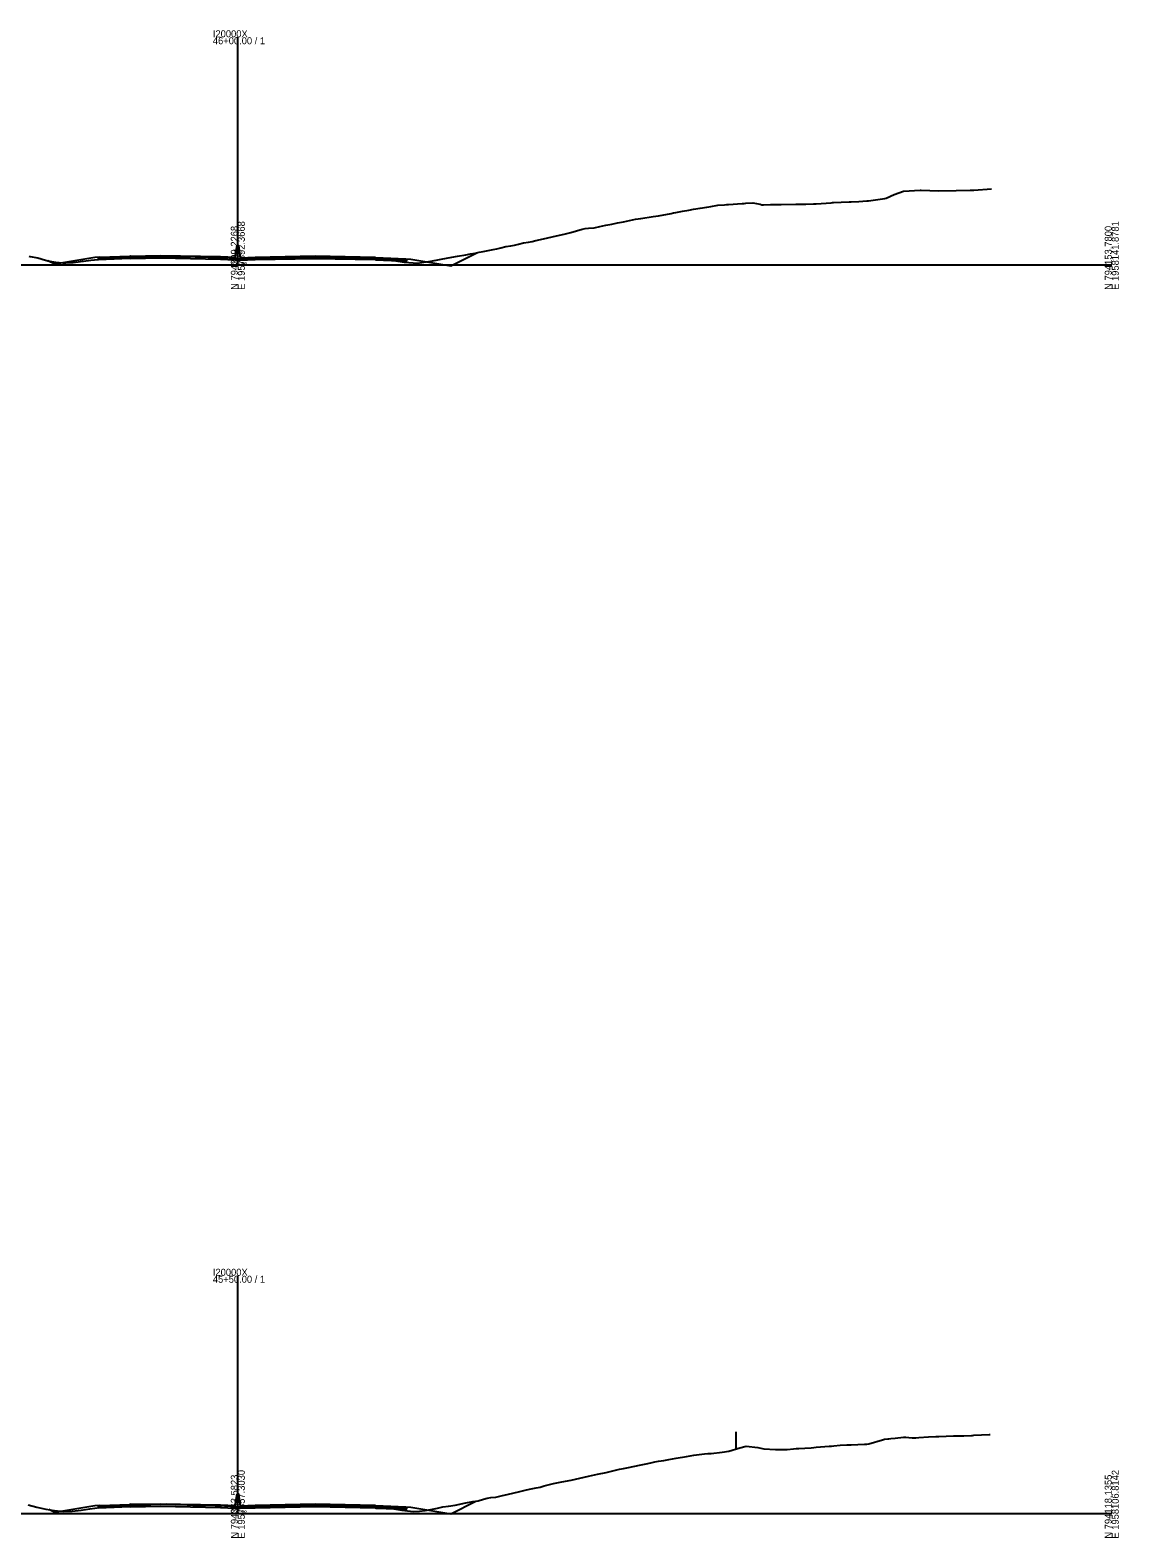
# Model space of a CAD drawing. Extents: x -4026 to 9638, y -10 to 19609.
# Drawn here: x -2733 to -2297, y 15490 to 16094 of the extents above; entities that cross this region are included whole.
import ezdxf

# ---------------------------------------------------------------- set-up
doc = ezdxf.new("R2010")
doc.units = 0
for name, color, linetype in [('RD_EX_Fence_Other', 7, 'Continuous'), ('RD_GPK_XS_Cell', 7, 'Continuous'), ('RD_XS_Base', 7, 'Continuous'), ('RD_XS_ExGround', 7, 'Continuous'), ('RD_XS_Greenside', 7, 'Continuous'), ('RD_XS_MedBWall', 7, 'Continuous'), ('RD_XS_Pave', 7, 'Continuous'), ('RD_XS_PaveOvlay', 7, 'Continuous'), ('RD_XS_TieSlope', 7, 'Continuous'), ('RD_XS_TX_Elev_EX', 7, 'Continuous')]:
    doc.layers.add(name, color=color, linetype=linetype)

msp = doc.modelspace()

# ---------------------------------------------------------------- linework, layer by layer
at = {"layer": 'RD_EX_Fence_Other'}
msp.add_line((-2450.62, 15532.82), (-2450.62, 15525.82), dxfattribs=at)
at = {"layer": 'RD_GPK_XS_Cell'}
for p, q in [((-2650, 16000), (-2650, 16091.13)), ((-3000, 16000), (-2650, 16000)), ((-2650, 16000), (-2300, 16000)), ((-2650, 15500), (-2650, 15595.24)), ((-3000, 15500), (-2650, 15500)), ((-2650, 15500), (-2300, 15500))]:
    msp.add_line(p, q, dxfattribs=at)
at = {"layer": 'RD_XS_Base'}
for points in [[(-2657, 16002.96), (-2681, 16003.44), (-2693, 16003.19)], [(-2705.75, 16002.69), (-2705.25, 16002.71), (-2693.25, 16003.19)], [(-2705.75, 16002.02), (-2705.75, 16002.69)], [(-2693.25, 16002.52), (-2705.75, 16002.02)], [(-2693.25, 16003.19), (-2693, 16003.19)], [(-2693.25, 16002.52), (-2693.25, 16003.19)], [(-2693, 16002.52), (-2693.25, 16002.52)], [(-2693, 16003.19), (-2693, 16002.52)], [(-2693, 16002.52), (-2681, 16002.77), (-2657, 16002.29)], [(-2651, 16002.72), (-2657, 16002.96)], [(-2657, 16002.96), (-2657, 16002.29)], [(-2657, 16002.29), (-2651, 16002.05)], [(-2651, 16002.05), (-2651, 16002.72)], [(-2649, 16002.39), (-2643, 16002.63)], [(-2649, 16001.72), (-2649, 16002.39)], [(-2643, 16001.96), (-2649, 16001.72)], [(-2643, 16002.63), (-2619, 16003.12), (-2595, 16002.63)], [(-2643, 16001.96), (-2643, 16002.63)], [(-2595, 16001.96), (-2619, 16002.45), (-2643, 16001.96)], [(-2595, 16002.63), (-2594.75, 16002.63)], [(-2595, 16001.96), (-2595, 16002.63)], [(-2594.75, 16001.96), (-2595, 16001.96)], [(-2594.75, 16002.63), (-2594.75, 16001.96)], [(-2582.25, 16002.13), (-2582.75, 16002.15), (-2594.75, 16002.63)], [(-2594.75, 16001.96), (-2582.25, 16001.46)], [(-2582.25, 16001.46), (-2582.25, 16002.13)], [(-2705.75, 15502.89), (-2705.25, 15502.91), (-2693.25, 15503.38)], [(-2705.75, 15502.22), (-2705.75, 15502.89)], [(-2693.25, 15502.71), (-2705.75, 15502.22)], [(-2693.25, 15503.38), (-2693, 15503.39)], [(-2693.25, 15502.71), (-2693.25, 15503.38)], [(-2693, 15502.72), (-2693.25, 15502.71)], [(-2657, 15503.15), (-2681, 15503.63), (-2693, 15503.39)], [(-2693, 15503.39), (-2693, 15502.72)], [(-2693, 15502.72), (-2681, 15502.96), (-2657, 15502.48)], [(-2651, 15502.92), (-2657, 15503.15)], [(-2657, 15503.15), (-2657, 15502.48)], [(-2657, 15502.48), (-2651, 15502.25)], [(-2651, 15502.25), (-2651, 15502.92)], [(-2649, 15502.68), (-2643, 15502.92)], [(-2649, 15502.01), (-2649, 15502.68)], [(-2643, 15502.25), (-2649, 15502.01)], [(-2643, 15502.92), (-2619, 15503.4), (-2595, 15502.92)], [(-2643, 15502.25), (-2643, 15502.92)], [(-2595, 15502.25), (-2619, 15502.73), (-2643, 15502.25)], [(-2595, 15502.92), (-2594.75, 15502.92)], [(-2595, 15502.25), (-2595, 15502.92)], [(-2594.75, 15502.25), (-2595, 15502.25)], [(-2594.75, 15502.92), (-2594.75, 15502.25)], [(-2582.25, 15502.42), (-2582.75, 15502.44), (-2594.75, 15502.92)], [(-2594.75, 15502.25), (-2582.25, 15501.75)], [(-2582.25, 15501.75), (-2582.25, 15502.42)]]:
    msp.add_lwpolyline(points, dxfattribs=at)
at = {"layer": 'RD_XS_ExGround'}
for points in [[(-2733.61, 16003.5), (-2733.17, 16003.4), (-2730.08, 16002.77), (-2727.03, 16001.87), (-2726.54, 16001.73), (-2726.04, 16001.64), (-2723, 16001.08), (-2720.02, 16000.8), (-2718.91, 16000.79), (-2715.93, 16000.99), (-2713.01, 16001.36), (-2712.4, 16001.44), (-2711.78, 16001.51), (-2708.86, 16001.83), (-2705.99, 16002.21), (-2705.33, 16002.28), (-2703.06, 16002.43), (-2702.66, 16002.46), (-2702.1, 16002.49), (-2701.24, 16002.54), (-2699.68, 16002.64), (-2699.22, 16002.67), (-2697.47, 16002.76), (-2694.35, 16002.92), (-2690.15, 16003.14), (-2687.6, 16003.2), (-2678.55, 16003.41), (-2672.97, 16003.31), (-2667.02, 16003.2), (-2656.8, 16002.96), (-2655.37, 16002.93), (-2651.9, 16002.71), (-2649.92, 16002.58), (-2648.08, 16002.56), (-2645.91, 16002.53), (-2642.54, 16002.73), (-2640.64, 16002.84), (-2632.41, 16003.03), (-2630.9, 16003.07), (-2629.96, 16003.09), (-2628.74, 16003.12), (-2627.93, 16003.13), (-2617.17, 16003.31), (-2610.42, 16003.16), (-2607.23, 16003.09), (-2605.91, 16003.06), (-2597.55, 16002.67), (-2597.05, 16002.64), (-2596.64, 16002.62), (-2594.64, 16002.5), (-2592.19, 16002.4), (-2590.57, 16002.18), (-2586.76, 16001.59), (-2583.44, 16001.12), (-2581.58, 16000.92), (-2579.75, 16000.82), (-2578.04, 16000.69), (-2576.31, 16000.93), (-2574.51, 16001.18), (-2572.73, 16001.47), (-2569.18, 16002.14), (-2565.72, 16002.88), (-2562.05, 16003.46), (-2558.71, 16004.04), (-2556.83, 16004.45), (-2554.92, 16004.75), (-2553.29, 16005.08), (-2551.69, 16005.33), (-2547.79, 16006.12), (-2546.22, 16006.36), (-2544.68, 16006.83), (-2542.69, 16007.33), (-2540.66, 16007.67), (-2539.15, 16007.86), (-2537.66, 16008.26), (-2535.61, 16008.76), (-2533.53, 16009.14), (-2532.08, 16009.4), (-2530.65, 16009.73), (-2526.4, 16010.72), (-2523.64, 16011.36), (-2519.27, 16012.29), (-2516.62, 16012.95), (-2512.14, 16014.29), (-2510.87, 16014.57), (-2509.61, 16014.69), (-2507.33, 16014.76), (-2505.01, 16015.32), (-2502.6, 16015.86), (-2500.26, 16016.32), (-2497.88, 16016.8), (-2495.58, 16017.28), (-2490.75, 16018.28), (-2488.57, 16018.61), (-2483.62, 16019.32), (-2481.55, 16019.67), (-2476.49, 16020.62), (-2475.51, 16020.81), (-2474.54, 16021.01), (-2471.97, 16021.5), (-2469.36, 16021.94), (-2467.53, 16022.27), (-2464.9, 16022.76), (-2462.23, 16023.14), (-2461.37, 16023.25), (-2460.51, 16023.42), (-2457.83, 16023.86), (-2455.1, 16024.09), (-2454.29, 16024.16), (-2453.5, 16024.2), (-2447.97, 16024.51), (-2447.22, 16024.55), (-2446.49, 16024.64), (-2443.69, 16024.78), (-2440.84, 16024.25), (-2440.15, 16024.07), (-2439.47, 16024.1), (-2436.62, 16024.14), (-2433.71, 16024.19), (-2433.08, 16024.18), (-2432.46, 16024.2), (-2426.58, 16024.27), (-2425.44, 16024.29), (-2422.47, 16024.33), (-2419.45, 16024.38), (-2418.94, 16024.38), (-2418.43, 16024.4), (-2412.32, 16024.9), (-2411.87, 16024.96), (-2411.42, 16024.98), (-2408.33, 16025.04), (-2405.19, 16025.22), (-2404.8, 16025.24), (-2404.4, 16025.25), (-2401.26, 16025.38), (-2398.06, 16025.59), (-2397.72, 16025.62), (-2397.39, 16025.64), (-2390.93, 16026.51), (-2390.38, 16026.69), (-2387.12, 16028.18), (-2383.36, 16029.51), (-2376.67, 16029.88), (-2376.35, 16029.87), (-2369.33, 16029.62), (-2362.32, 16029.79), (-2356.67, 16029.94), (-2355.28, 16029.97), (-2348.22, 16030.38)], [(-2733.96, 15503.55), (-2730.49, 15502.65), (-2726.94, 15501.84), (-2723.41, 15501.21), (-2719.83, 15500.82), (-2716.34, 15501.04), (-2712.7, 15501.45), (-2709.27, 15501.9), (-2705.2, 15502.4), (-2704.67, 15502.44), (-2699.19, 15502.91), (-2696.02, 15503.06), (-2690, 15503.35), (-2688.9, 15503.41), (-2687.7, 15503.48), (-2686.76, 15503.53), (-2685.99, 15503.57), (-2685.35, 15503.6), (-2684.81, 15503.63), (-2678.55, 15503.96), (-2672.2, 15503.66), (-2671.65, 15503.64), (-2671.01, 15503.6), (-2670.23, 15503.56), (-2669.25, 15503.51), (-2668.04, 15503.45), (-2666.98, 15503.41), (-2659.14, 15503.23), (-2655.36, 15503.15), (-2654.44, 15503.09), (-2649.9, 15502.78), (-2648.68, 15502.78), (-2645.88, 15502.78), (-2642.27, 15503), (-2640.79, 15503.09), (-2638.69, 15503.14), (-2628.82, 15503.38), (-2622.13, 15503.5), (-2617.22, 15503.58), (-2612.42, 15503.47), (-2605.83, 15503.33), (-2599.36, 15503.06), (-2597.54, 15502.99), (-2595.39, 15502.79), (-2589.06, 15502.23), (-2586.67, 15501.75), (-2584.36, 15501.39), (-2581.99, 15501.1), (-2579.66, 15500.89), (-2577.23, 15500.95), (-2574.92, 15501.24), (-2572.64, 15501.64), (-2571.38, 15501.86), (-2570.1, 15502.15), (-2567.85, 15502.68), (-2565.63, 15503.02), (-2562.97, 15503.41), (-2558.62, 15504.29), (-2555.84, 15504.81), (-2553.7, 15505.12), (-2551.6, 15505.76), (-2550.17, 15506.17), (-2548.71, 15506.4), (-2546.63, 15506.63), (-2544.59, 15507.13), (-2541.58, 15507.81), (-2537.57, 15508.75), (-2536.03, 15509.12), (-2534.45, 15509.48), (-2532.49, 15509.98), (-2530.56, 15510.3), (-2528.95, 15510.64), (-2527.32, 15511.09), (-2523.55, 15512.07), (-2520.19, 15512.74), (-2516.53, 15513.45), (-2513.06, 15514.19), (-2511.28, 15514.59), (-2509.52, 15514.94), (-2505.93, 15515.76), (-2502.51, 15516.51), (-2498.8, 15517.36), (-2497.13, 15517.78), (-2495.49, 15518.11), (-2493.6, 15518.42), (-2491.67, 15518.89), (-2488.48, 15519.58), (-2486.53, 15519.94), (-2484.54, 15520.37), (-2482.99, 15520.68), (-2481.46, 15520.96), (-2479.45, 15521.32), (-2477.41, 15521.71), (-2474.45, 15522.2), (-2470.28, 15522.91), (-2467.44, 15523.44), (-2463.15, 15523.94), (-2461.78, 15524.06), (-2460.42, 15524.14), (-2456.02, 15524.6), (-2453.41, 15524.98), (-2448.89, 15526.34), (-2446.4, 15527.01), (-2441.76, 15526.49), (-2439.38, 15526), (-2434.63, 15525.7), (-2432.37, 15525.71), (-2429.96, 15525.74), (-2427.5, 15525.94), (-2426.42, 15526.02), (-2425.36, 15526.11), (-2422.88, 15526.22), (-2420.37, 15526.41), (-2419.35, 15526.52), (-2418.34, 15526.61), (-2413.24, 15526.95), (-2412.28, 15526.99), (-2411.33, 15527.1), (-2408.74, 15527.41), (-2406.11, 15527.56), (-2405.21, 15527.56), (-2404.31, 15527.6), (-2401.67, 15527.7), (-2398.98, 15527.82), (-2398.13, 15527.84), (-2397.3, 15528.01), (-2391.85, 15529.56), (-2391.06, 15529.87), (-2389.67, 15529.97), (-2389.25, 15530.01), (-2388.48, 15530.08), (-2386.74, 15530.24), (-2383.36, 15530.62), (-2382.51, 15530.65), (-2381.28, 15530.5), (-2379.9, 15530.33), (-2378.53, 15530.41), (-2377.29, 15530.49), (-2373.39, 15530.73), (-2370.46, 15530.84), (-2369.25, 15530.89), (-2366.31, 15531.02), (-2363.33, 15531.1), (-2362.23, 15531.13), (-2359.24, 15531.21), (-2356.2, 15531.3), (-2355.71, 15531.32), (-2355.22, 15531.38), (-2349.07, 15531.75), (-2348.64, 15531.73)]]:
    msp.add_lwpolyline(points, dxfattribs=at)
at = {"layer": 'RD_XS_Greenside'}
for points in [[(-2707.25, 16002.89), (-2723.25, 16000.22)], [(-2705.25, 16003.05), (-2707.25, 16002.89)], [(-2582.75, 16002.48), (-2580.75, 16002.32)], [(-2580.75, 16002.32), (-2564.75, 15999.65)], [(-2707.25, 15503.08), (-2723.25, 15500.41)], [(-2705.25, 15503.24), (-2707.25, 15503.08)], [(-2582.75, 15502.77), (-2580.75, 15502.61)], [(-2580.75, 15502.61), (-2564.75, 15499.94)]]:
    msp.add_lwpolyline(points, dxfattribs=at)
at = {"layer": 'RD_XS_MedBWall'}
for points in [[(-2651, 16003.05), (-2650.25, 16007.72)], [(-2650.25, 16007.72), (-2649.75, 16007.72), (-2649, 16002.72)], [(-2651, 16001.72), (-2651, 16002.72), (-2651, 16003.05)], [(-2649, 16001.72), (-2651, 16001.72)], [(-2649, 16002.72), (-2649, 16002.39), (-2649, 16001.72)], [(-2651, 15503.25), (-2650.25, 15507.92)], [(-2651, 15502.01), (-2651, 15502.92), (-2651, 15503.25)], [(-2650.25, 15507.92), (-2649.75, 15507.92), (-2649, 15503.01)], [(-2649, 15503.01), (-2649, 15502.68), (-2649, 15502.01)], [(-2649, 15502.01), (-2651, 15502.01)]]:
    msp.add_lwpolyline(points, dxfattribs=at)
at = {"layer": 'RD_XS_Pave'}
for points in [[(-2705.25, 16002.88), (-2693.25, 16003.36)], [(-2693.25, 16003.36), (-2693, 16003.36)], [(-2693.25, 16003.19), (-2693.25, 16003.36)], [(-2693, 16003.36), (-2681, 16003.61), (-2657, 16003.13)], [(-2657, 16002.96), (-2681, 16003.44), (-2693, 16003.19)], [(-2693, 16003.36), (-2693, 16003.19)], [(-2595, 16002.8), (-2619, 16003.28), (-2643, 16002.8)], [(-2693.25, 16003.19), (-2705.25, 16002.71)], [(-2705.25, 16002.71), (-2705.25, 16002.88)], [(-2693, 16003.19), (-2693.25, 16003.19)], [(-2657, 16003.13), (-2657, 16002.96)], [(-2657, 16003.13), (-2651, 16002.89)], [(-2651, 16002.72), (-2657, 16002.96)], [(-2651, 16002.89), (-2651, 16002.72)], [(-2643, 16002.8), (-2649, 16002.56)], [(-2649, 16002.39), (-2643, 16002.63)], [(-2649, 16002.56), (-2649, 16002.39)], [(-2643, 16002.63), (-2619, 16003.12), (-2595, 16002.63)], [(-2643, 16002.8), (-2643, 16002.63)], [(-2595, 16002.8), (-2594.75, 16002.8)], [(-2595, 16002.63), (-2595, 16002.8)], [(-2594.75, 16002.63), (-2595, 16002.63)], [(-2594.75, 16002.8), (-2594.75, 16002.63)], [(-2582.75, 16002.32), (-2594.75, 16002.8)], [(-2594.75, 16002.63), (-2582.75, 16002.15)], [(-2582.75, 16002.15), (-2582.75, 16002.32)], [(-2705.25, 15503.07), (-2693.25, 15503.55)], [(-2693.25, 15503.38), (-2705.25, 15502.91)], [(-2705.25, 15502.91), (-2705.25, 15503.07)], [(-2693.25, 15503.55), (-2693, 15503.56)], [(-2693.25, 15503.38), (-2693.25, 15503.55)], [(-2693, 15503.39), (-2693.25, 15503.38)], [(-2693, 15503.56), (-2681, 15503.8), (-2657, 15503.32)], [(-2657, 15503.15), (-2681, 15503.63), (-2693, 15503.39)], [(-2693, 15503.56), (-2693, 15503.39)], [(-2657, 15503.32), (-2657, 15503.15)], [(-2657, 15503.32), (-2651, 15503.09)], [(-2651, 15502.92), (-2657, 15503.15)], [(-2651, 15503.09), (-2651, 15502.92)], [(-2643, 15503.09), (-2649, 15502.85)], [(-2649, 15502.68), (-2643, 15502.92)], [(-2649, 15502.85), (-2649, 15502.68)], [(-2595, 15503.09), (-2619, 15503.57), (-2643, 15503.09)], [(-2643, 15502.92), (-2619, 15503.4), (-2595, 15502.92)], [(-2643, 15503.09), (-2643, 15502.92)], [(-2595, 15503.09), (-2594.75, 15503.09)], [(-2595, 15502.92), (-2595, 15503.09)], [(-2594.75, 15502.92), (-2595, 15502.92)], [(-2594.75, 15503.09), (-2594.75, 15502.92)], [(-2582.75, 15502.61), (-2594.75, 15503.09)], [(-2594.75, 15502.92), (-2582.75, 15502.44)], [(-2582.75, 15502.44), (-2582.75, 15502.61)]]:
    msp.add_lwpolyline(points, dxfattribs=at)
at = {"layer": 'RD_XS_PaveOvlay'}
for points in [[(-2705.25, 16003.05), (-2693.25, 16003.53)], [(-2693.25, 16003.36), (-2705.25, 16002.88)], [(-2693.25, 16003.53), (-2693.25, 16003.36)], [(-2693, 16003.53), (-2693.25, 16003.53)], [(-2693.25, 16003.36), (-2693, 16003.36)], [(-2693, 16003.53), (-2681, 16003.77), (-2657, 16003.29)], [(-2657, 16003.13), (-2681, 16003.61), (-2693, 16003.36)], [(-2693, 16003.36), (-2693, 16003.53)], [(-2657, 16003.29), (-2657, 16003.13)], [(-2657, 16003.29), (-2651, 16003.05)], [(-2595, 16002.97), (-2619, 16003.45), (-2643, 16002.97)], [(-2643, 16002.8), (-2619, 16003.28), (-2595, 16002.8)], [(-2705.25, 16002.88), (-2705.25, 16003.05)], [(-2651, 16002.89), (-2657, 16003.13)], [(-2651, 16003.05), (-2651, 16002.89)], [(-2643, 16002.97), (-2649, 16002.72)], [(-2649, 16002.56), (-2643, 16002.8)], [(-2649, 16002.72), (-2649, 16002.56)], [(-2643, 16002.97), (-2643, 16002.8)], [(-2595, 16002.8), (-2595, 16002.97)], [(-2595, 16002.97), (-2594.75, 16002.96)], [(-2594.75, 16002.8), (-2595, 16002.8)], [(-2594.75, 16002.96), (-2594.75, 16002.8)], [(-2594.75, 16002.96), (-2582.75, 16002.48)], [(-2582.75, 16002.32), (-2594.75, 16002.8)], [(-2582.75, 16002.48), (-2582.75, 16002.32)], [(-2705.25, 15503.24), (-2693.25, 15503.72)], [(-2693.25, 15503.55), (-2705.25, 15503.07)], [(-2705.25, 15503.07), (-2705.25, 15503.24)], [(-2693, 15503.73), (-2693.25, 15503.72)], [(-2693.25, 15503.72), (-2693.25, 15503.55)], [(-2693.25, 15503.55), (-2693, 15503.56)], [(-2693, 15503.73), (-2681, 15503.97), (-2657, 15503.49)], [(-2657, 15503.32), (-2681, 15503.8), (-2693, 15503.56)], [(-2693, 15503.56), (-2693, 15503.73)], [(-2657, 15503.49), (-2657, 15503.32)], [(-2657, 15503.49), (-2651, 15503.25)], [(-2651, 15503.09), (-2657, 15503.32)], [(-2651, 15503.25), (-2651, 15503.09)], [(-2643, 15503.26), (-2649, 15503.01)], [(-2649, 15502.85), (-2643, 15503.09)], [(-2649, 15503.01), (-2649, 15502.85)], [(-2595, 15503.26), (-2619, 15503.74), (-2643, 15503.26)], [(-2643, 15503.09), (-2619, 15503.57), (-2595, 15503.09)], [(-2643, 15503.26), (-2643, 15503.09)], [(-2595, 15503.09), (-2595, 15503.26)], [(-2595, 15503.26), (-2594.75, 15503.25)], [(-2594.75, 15503.09), (-2595, 15503.09)], [(-2594.75, 15503.25), (-2594.75, 15503.09)], [(-2594.75, 15503.25), (-2582.75, 15502.77)], [(-2582.75, 15502.61), (-2594.75, 15503.09)], [(-2582.75, 15502.77), (-2582.75, 15502.61)]]:
    msp.add_lwpolyline(points, dxfattribs=at)
at = {"layer": 'RD_XS_TieSlope'}
for points in [[(-2564.75, 15999.65), (-2554.29, 16004.88)], [(-2723.25, 16000.22), (-2726.12, 16001.65)], [(-2564.75, 15499.94), (-2554.67, 15504.98)], [(-2723.25, 15500.41), (-2725.63, 15501.61)]]:
    msp.add_lwpolyline(points, dxfattribs=at)

# ---------------------------------------------------------------- texts
at = {"layer": 'RD_GPK_XS_Cell'}
for s, p in [('I20000X', (-2660, 16091.13)), ('46+00.00 / 1', (-2660, 16088.33)), ('45+50.00 / 1', (-2660, 15592.44)), ('I20000X', (-2660, 15595.24))]:
    msp.add_text(s, height=2.8, dxfattribs=at).set_placement(p)
for s, p in [('N 794399.2268', (-2650, 15990)), ('E 1957892.3668', (-2647.2, 15990)), ('N 794153.7800', (-2300, 15990)), ('E 1958141.8781', (-2297.2, 15990)), ('N 794363.5823', (-2650, 15490)), ('E 1957857.3030', (-2647.2, 15490)), ('N 794118.1355', (-2300, 15490)), ('E 1958106.8142', (-2297.2, 15490))]:
    msp.add_text(s, height=2.8, rotation=90, dxfattribs=at).set_placement(p)
at = {"layer": 'RD_XS_TX_Elev_EX'}
for s, p in [('322.58', (-2652.69, 15999.58)), ('322.78', (-2652.69, 15499.78))]:
    msp.add_text(s, height=1.5, dxfattribs=at).set_placement(p)

doc.saveas('drawing.dxf')
